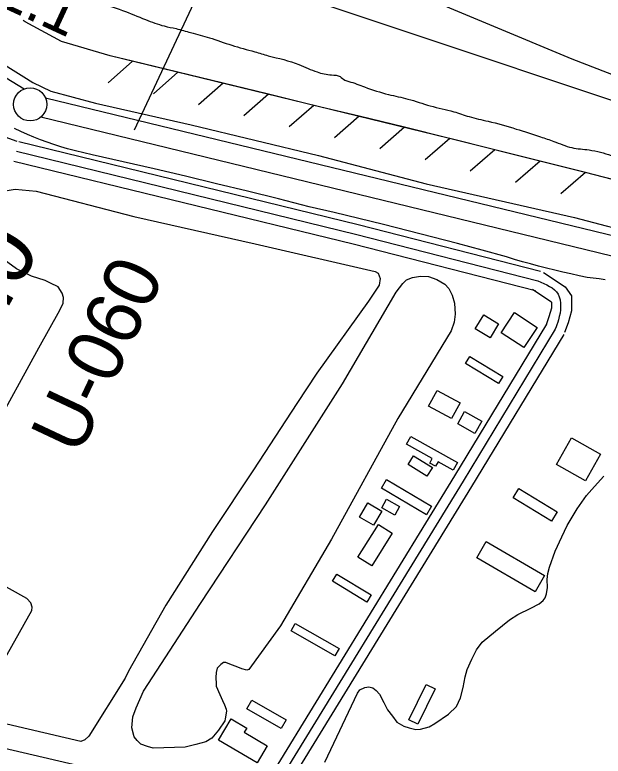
# Model space of a CAD drawing. Extents: x 3855477 to 3893699, y 299188 to 325115.
# Drawn here: x 3865905 to 3866789, y 310145 to 311259 of the extents above; entities that cross this region are included whole.
import ezdxf

# ---------------------------------------------------------------- set-up
doc = ezdxf.new("R2010")
doc.units = 0
for name, color, linetype in [('V-BLDG-OTLN', 7, 'Continuous'), ('V-LEVE-TOET', 7, 'Continuous'), ('V-RIVR-EDGE', 7, 'Continuous'), ('V-RIVR-RANG', 7, 'Continuous'), ('V-RIVR-RANG-IDEN', 7, 'Continuous'), ('V-ROAD-CNTR', 7, 'Continuous'), ('V-RRAP-FSHR', 7, 'Continuous'), ('V-SITE-VEGE', 7, 'Continuous'), ('V-SURV-IDEN', 7, 'Continuous'), ('V-SURV-LINE', 7, 'Continuous'), ('V-TOPO-DPTH', 7, 'Continuous'), ('V-TOPO-WATR', 7, 'Continuous')]:
    doc.layers.add(name, color=color, linetype=linetype)

msp = doc.modelspace()

# ---------------------------------------------------------------- linework, layer by layer
at = {"layer": 'V-BLDG-OTLN'}
for points in [[(3866631.7, 310794.5), (3866618.9, 310773.4), (3866596.5, 310787), (3866609.3, 310808.1)], [(3866655.5, 310811.5), (3866689.6, 310789.1), (3866669.5, 310758.7), (3866635.5, 310781)], [(3866588.3, 310745.4), (3866637.9, 310715.3), (3866631.4, 310704.6), (3866581.7, 310734.6)], [(3866539.3, 310694.4), (3866573.7, 310675.9), (3866560.8, 310652), (3866526.4, 310670.5)], [(3866580.6, 310662.9), (3866606.4, 310648.4), (3866596, 310629.8), (3866570.2, 310644.3)], [(3866500, 310625.2), (3866569.9, 310586.3), (3866563.4, 310574.6), (3866540.7, 310587.2), (3866536.9, 310580.4), (3866528.2, 310585.2), (3866532, 310592.1), (3866493.4, 310613.5)], [(3866741.1, 310622.9), (3866784.5, 310598.4), (3866762, 310558.7), (3866718.7, 310583.2)], [(3866524.1, 310565.6), (3866495.9, 310583.2), (3866504.1, 310596.2), (3866532.2, 310578.5)], [(3866463.4, 310560.4), (3866531, 310520.3), (3866523.5, 310507.5), (3866455.9, 310547.6)], [(3866661.9, 310547.1), (3866719.7, 310511.8), (3866711.1, 310497.7), (3866653.3, 310532.9)], [(3866463.5, 310530.9), (3866483, 310520), (3866475.8, 310507), (3866456.3, 310517.9)], [(3866456.2, 310513.2), (3866443.8, 310491.8), (3866422.6, 310504), (3866435.1, 310525.5)], [(3866451.3, 310492.8), (3866471.9, 310479.9), (3866441.1, 310430.7), (3866420.4, 310443.6)], [(3866613, 310467.4), (3866700.6, 310416.4), (3866686.3, 310391.9), (3866598.8, 310442.9)], [(3866388.6, 310418.4), (3866440.2, 310387.2), (3866433.7, 310376.4), (3866382.1, 310407.7)], [(3866326.4, 310344.4), (3866392.1, 310306.7), (3866385.7, 310295.6), (3866320.1, 310333.3)], [(3866536.5, 310245.8), (3866510.6, 310192.7), (3866496.9, 310199.4), (3866522.8, 310252.5)], [(3866261.4, 310228.8), (3866312.5, 310199.3), (3866305, 310186.3), (3866253.9, 310215.8)], [(3866269.1, 310134.6), (3866211.3, 310168.9), (3866230.3, 310200.8), (3866253.5, 310187), (3866249.8, 310180.7), (3866284.3, 310160.2)]]:
    msp.add_lwpolyline(points, close=True, dxfattribs=at)
at = {"layer": 'V-LEVE-TOET'}
for points in [[(3865781.2, 311251.3), (3865918.8, 311165.7), (3865932.5, 311157.1), (3865959.4, 311144.2), (3866026.4, 311126.1), (3866170, 311093.2), (3866361.4, 311047.3), (3866522.9, 311004.6), (3866745.5, 310954.1), (3866852, 310925.9), (3867039.2, 310870.9), (3867258, 310807.2), (3867465.4, 310737.1), (3867653.1, 310675), (3867775, 310633.4), (3867899.8, 310580.3), (3868068.6, 310497.4), (3868151, 310463.5), (3868214.9, 310438.2), (3868244.2, 310428.8), (3868284.9, 310419.4), (3868359.8, 310407.7)], [(3866679.6, 310884.4), (3866667.5, 310887.8), (3866655.6, 310891.3), (3866643.6, 310894.9), (3866606.8, 310905.1), (3866569.9, 310915), (3866533, 310924.7), (3866496, 310934.3), (3866458.9, 310943.6), (3866421.8, 310952.7), (3866384.7, 310961.6), (3866347.5, 310970.3), (3866301.1, 310982), (3866254.6, 310993.6), (3866208, 311005), (3866161.5, 311016.2), (3866114.8, 311027.1), (3866068.1, 311037.8), (3866021.4, 311048.4), (3866009, 311051.2), (3865996.7, 311054.2), (3865984.5, 311057.4), (3865974.3, 311060.5), (3865964.1, 311063.9), (3865954.1, 311067.4), (3865944.1, 311071.1), (3865934.2, 311075), (3865924.3, 311079.1), (3865914.5, 311083.4), (3865904.9, 311087.9)], [(3866791.5, 310860.5), (3866782.5, 310861.9), (3866773.5, 310863.1), (3866764.4, 310864.1), (3866752.3, 310866.7), (3866740.1, 310869.3), (3866728, 310872.1), (3866715.8, 310875), (3866703.7, 310878), (3866691.6, 310881.2), (3866679.6, 310884.4)]]:
    msp.add_lwpolyline(points, dxfattribs=at)
at = {"layer": 'V-RIVR-EDGE'}
msp.add_spline([(3863207.1, 312832.2), (3863229.9, 312820.5), (3863243.5, 312811.8), (3863252.2, 312800.6), (3863256, 312790.4), (3863258, 312782.1), (3863257.5, 312769.5), (3863258.4, 312767), (3863259.9, 312761.2), (3863272.5, 312752), (3863294.8, 312738.3), (3863304.9, 312730.5), (3863319.5, 312720.3), (3863340.8, 312706.1), (3863352, 312701.7), (3863367, 312691), (3863378.2, 312682.7), (3863401.9, 312671), (3863427.1, 312656.4), (3863482.4, 312619.3), (3863528.5, 312589.1), (3863577.5, 312559.9), (3863604.1, 312542.3), (3863636.6, 312517.5), (3863649.7, 312508.2), (3863660.4, 312503.8), (3863682.7, 312489.7), (3863711.3, 312471.6), (3863738.9, 312455.5), (3863758.3, 312443.8), (3863780.1, 312431.2), (3863800.5, 312415.1), (3863817, 312406.8), (3863839.8, 312392.2), (3863862.1, 312377.5), (3863889.7, 312359), (3863936.7, 312330.2), (3863968.7, 312306.9), (3863983.8, 312297.1), (3864001.7, 312287.3), (3864027.4, 312273.7), (3864050.2, 312262.5), (3864086.1, 312242.9), (3864114.2, 312230.7), (3864161.8, 312206.8), (3864218.5, 312183.4), (3864252, 312168.7), (3864285.9, 312149.2), (3864306.8, 312137.5), (3864333.5, 312126.3), (3864359.7, 312113.6), (3864405.3, 312090.6), (3864433.4, 312079.9), (3864480.5, 312059.9), (3864519.8, 312042.8), (3864559.5, 312026.6), (3864597.4, 312010), (3864673.5, 311974.9), (3864716.2, 311957.3), (3864748.2, 311942.6), (3864782.2, 311928.5), (3864814.7, 311917.2), (3864837.5, 311908.4), (3864857.4, 311899.1), (3864871, 311891.8), (3864889.4, 311885.5), (3864901.6, 311881.1), (3864917.6, 311873.7), (3864943.3, 311864), (3864968, 311853.2), (3864991.3, 311844.4), (3865007.8, 311838.6), (3865027.2, 311829.8), (3865055.8, 311817.6), (3865074.3, 311810.2), (3865099.5, 311798), (3865169.3, 311767.3), (3865206.7, 311751.1), (3865252.8, 311727.2), (3865287.7, 311710.6), (3865320.2, 311696.5), (3865350.8, 311682.8), (3865409.5, 311654), (3865441.5, 311635.9), (3865468.1, 311618.4), (3865502.5, 311593.5), (3865519, 311581.9), (3865540.8, 311565.8), (3865562.2, 311550.7), (3865593.2, 311530.7), (3865614.5, 311512.7), (3865636.3, 311497.1), (3865660.6, 311479.5), (3865674.1, 311466.9), (3865694.5, 311450.8), (3865723.6, 311431.3), (3865765.8, 311405.4), (3865794.9, 311386.9), (3865822.5, 311368.4), (3865843.8, 311357.2), (3865860.8, 311347.4), (3865894.8, 311332.3), (3865922.9, 311321), (3865957.4, 311306.9), (3865987, 311294.2), (3866029.2, 311278), (3866067, 311265.3), (3866101.5, 311251.6), (3866129.6, 311241.9), (3866147.6, 311237.9), (3866169.4, 311232), (3866197.5, 311224.2), (3866231, 311213), (3866265.5, 311203.2), (3866285.9, 311197.3), (3866332, 311184.1), (3866359.1, 311172.8), (3866381, 311168.4), (3866393.6, 311165.9), (3866400.9, 311160.6), (3866406.7, 311158.6), (3866430.5, 311150.3), (3866466.4, 311139), (3866495.5, 311132.2), (3866529, 311121.9), (3866564.4, 311113.1), (3866587.2, 311105.7), (3866615.8, 311098.8), (3866658.1, 311087.1), (3866694.5, 311075.3), (3866714.4, 311068.5), (3866741.5, 311059.2), (3866767.3, 311055.7), (3866784.7, 311052.3), (3866816.3, 311042), (3866834.7, 311036.1), (3866869.2, 311024.4), (3866903.1, 311013.2), (3866908.5, 311009.3), (3866908.9, 311004.4), (3866908.9, 311002.5), (3866903.6, 311000.5), (3866900.2, 310996.6), (3866897.7, 310988.9), (3866897.7, 310988.4), (3866901.6, 310984.5), (3866906.9, 310981.1), (3866918.6, 310978.1), (3866929.8, 310976.2), (3866933.6, 310977.1), (3866939.5, 310985.4), (3866939, 310987.8), (3866937.6, 310989.8), (3866932.7, 310990.7), (3866924, 310991.7), (3866922.5, 310993.7), (3866920.6, 310999), (3866921.1, 311001.9), (3866924, 311002.9), (3866927.4, 311002.9), (3866930.8, 311002.9), (3866947.3, 310999.9), (3866980.3, 310990.6), (3867010.4, 310980.3), (3867026.4, 310974.5), (3867063.3, 310966.1), (3867093.4, 310953.4), (3867109.4, 310952.9), (3867128.8, 310946.1), (3867179.7, 310930.9), (3867221.5, 310918.2), (3867256.9, 310905.4), (3867293.3, 310893.2), (3867338.4, 310880), (3867370, 310870.7), (3867412.2, 310857.9), (3867470.9, 310839.3), (3867485.9, 310835.4), (3867499.1, 310836.9), (3867515.1, 310844.6), (3867537, 310860.6), (3867550.6, 310874.1), (3867558.4, 310888.7), (3867566.2, 310900.8), (3867575, 310909.5), (3867591, 310918.7), (3867596.9, 310919.2), (3867603.7, 310919.1), (3867628.4, 310912.3), (3867660.9, 310901), (3867685.2, 310890.8), (3867709.4, 310883.4), (3867736.1, 310878.5), (3867759.9, 310872.1), (3867775.9, 310868.2), (3867791.5, 310859.4), (3867808.4, 310849.2), (3867829.3, 310839.4), (3867856, 310830.1), (3867883.1, 310819.9), (3867902.1, 310812.5), (3867927.8, 310798.9), (3867944.7, 310788.6), (3867961.2, 310779.9), (3867986, 310770.6), (3867999.1, 310765.2), (3868011.2, 310759.8), (3868025.8, 310751.5), (3868036.4, 310744.7), (3868051, 310738.8), (3868071.4, 310731), (3868087.4, 310727.1), (3868111.6, 310724.6), (3868125.2, 310721.2), (3868147.1, 310712.4), (3868174.7, 310704.1), (3868197.5, 310695.7), (3868214.5, 310689.9), (3868239.3, 310677.2), (3868260.6, 310670.8), (3868284.4, 310666.4), (3868316.9, 310659.5), (3868344.1, 310653.6), (3868376.6, 310646.7), (3868410.1, 310641.3), (3868440.2, 310636.9), (3868468.8, 310632.4), (3868492.1, 310629.5), (3868518.4, 310623.1), (3868536.8, 310623), (3868547.5, 310623.5), (3868562.5, 310620.5), (3868581, 310615.2), (3868596.5, 310614.1), (3868609.1, 310608.8), (3868621.3, 310608.7), (3868632.9, 310606.8), (3868646, 310603.3), (3868659.6, 310598.9), (3868680.5, 310591.6), (3868698, 310586.7), (3868708.2, 310587.6), (3868719.3, 310587.6), (3868733.4, 310585.6), (3868758.2, 310579.8), (3868781.4, 310573.9), (3868804.7, 310569.9), (3868819.8, 310566), (3868824.2, 310566), (3868832.9, 310567.9), (3868838.7, 310567.9), (3868853.8, 310568.3), (3868866.9, 310566.4), (3868878.1, 310563.9), (3868891.7, 310564.4), (3868904.3, 310564.3), (3868919.8, 310562.8), (3868941.2, 310556.5), (3868965.4, 310550.6), (3869003.8, 310543.7), (3869038.3, 310539.7), (3869049.9, 310537.8), (3869068.4, 310532.4), (3869091.7, 310530.8), (3869110.6, 310529.3), (3869128.6, 310526.4), (3869142.1, 310518.6), (3869157.6, 310506.9), (3869177, 310489.8), (3869190.1, 310479.1), (3869202.2, 310469.9), (3869217.3, 310463), (3869243, 310454.7), (3869275, 310445.9), (3869293, 310441.5), (3869305.6, 310442.4), (3869320.7, 310438.5), (3869355.6, 310430.6), (3869392, 310421.3), (3869425, 310412.5), (3869458.5, 310398.8), (3869488.1, 310385.1), (3869524.9, 310367.1), (3869556, 310352), (3869578.3, 310338.8), (3869601.6, 310328.5), (3869624.4, 310322.2), (3869655.9, 310315.8), (3869691.4, 310308.9), (3869727.8, 310299.6), (3869752.5, 310295.1), (3869779.2, 310289.7), (3869816.1, 310283.3), (3869843.8, 310279.4), (3869864.6, 310274.5), (3869888.9, 310264.7), (3869906.4, 310256.9), (3869925.8, 310252.5), (3869942.3, 310244.6), (3869966, 310233.4), (3869989.3, 310228), (3870019.4, 310219.2), (3870039.3, 310217.2), (3870097.6, 310207.4), (3870123.3, 310204.9), (3870164.6, 310196.5), (3870192.7, 310192.1), (3870226.7, 310187.6), (3870265.1, 310185.1), (3870295.7, 310184), (3870321.9, 310184.9), (3870353.5, 310186.3), (3870391.3, 310183.8), (3870439.4, 310181.3), (3870483.6, 310179.7), (3870533.1, 310177.1), (3870576.3, 310177.5), (3870606, 310177.9), (3870635.1, 310178.3), (3870679.8, 310176.3), (3870709.4, 310177.7), (3870754.6, 310180), (3870836.7, 310190), (3870888.2, 310191.3), (3870912.4, 310192.7), (3870946.4, 310195.1), (3870977.5, 310199.4), (3871022.2, 310209.4), (3871049.9, 310218.6), (3871070.8, 310224.9), (3871091.7, 310224.8), (3871110.7, 310223.8), (3871127.6, 310219.9), (3871149.5, 310210.1), (3871180, 310195.9), (3871198.5, 310187.6), (3871229.5, 310178.8), (3871247, 310177.3), (3871265.9, 310176.3), (3871287.8, 310173.3), (3871310.6, 310170.8), (3871328.6, 310167.4), (3871341.2, 310165.9), (3871353.8, 310165.4), (3871367.9, 310169.3), (3871397.5, 310176), (3871415, 310178.4), (3871443.7, 310181.7), (3871467, 310183.6), (3871496.6, 310185.9), (3871534, 310188.8), (3871547.6, 310190.7), (3871571.9, 310194.5), (3871607.9, 310199.7), (3871648.2, 310206.4), (3871686.1, 310215.1), (3871735.2, 310226.1), (3871771.6, 310234.8), (3871791.1, 310234.7), (3871801.3, 310238.6), (3871824.1, 310243.4), (3871860.5, 310252), (3871894.5, 310256.3), (3871929, 310257.7), (3871967.4, 310258.6), (3872001.4, 310258), (3872037.8, 310257), (3872067.4, 310255.4), (3872101.9, 310257.8), (3872150, 310258.6), (3872177.2, 310260.5), (3872227.2, 310270.6), (3872274.4, 310278.2), (3872295.7, 310280.1), (3872312.2, 310280.1), (3872321.5, 310280), (3872332.6, 310280.5), (3872352.1, 310286.3), (3872373, 310287.2), (3872406, 310287.6), (3872422, 310288.5), (3872452.6, 310292.3), (3872488.1, 310300), (3872537.2, 310311.6), (3872583.8, 310317.8), (3872632.9, 310322.5), (3872668.8, 310329.2), (3872731, 310339.7), (3872796.1, 310351.2), (3872849.1, 310364.2), (3872896.2, 310376.7), (3872941.9, 310393.6), (3872970.6, 310407.6), (3873015.3, 310426.4), (3873066.4, 310453), (3873096, 310468.5), (3873134, 310485.4), (3873164.6, 310501.8), (3873227.8, 310533.7), (3873273, 310558.4), (3873325.6, 310585.9), (3873391.7, 310620.7), (3873435.5, 310646.9), (3873471, 310665.2), (3873502.1, 310685.1), (3873530.8, 310699.6), (3873577.9, 310719.4), (3873620.7, 310740.6), (3873650.9, 310754.6), (3873683.4, 310774.5), (3873708.3, 310795.3), (3873753, 310827.2), (3873787.6, 310858.2), (3873822.1, 310892.6), (3873850.4, 310914.4), (3873872.2, 310928.4), (3873893.7, 310947.3), (3873917, 310966.2), (3873944.3, 310988.9), (3873975.4, 311014.6), (3874011.4, 311043.2), (3874039.2, 311069.3), (3874068.9, 311102.8), (3874103, 311145.4), (3874137.6, 311188.1), (3874145.8, 311194.8), (3874157.5, 311200.2), (3874165.3, 311200.6), (3874172.6, 311200.1), (3874181.3, 311186.5), (3874183.2, 311173.9)], degree=3, dxfattribs=at)
at = {"layer": 'V-RIVR-RANG'}
msp.add_line((3866085.1, 311086.1), (3866509, 311991.8), dxfattribs=at)
at = {"layer": 'V-ROAD-CNTR'}
for points in [[(3865851.3, 311089.4), (3865908.5, 311068.8)], [(3865911.3, 311068.2), (3866420.6, 310943.8), (3866694.3, 310873.6)], [(3865907.8, 311053.6), (3866417, 310929.3), (3866690.6, 310859.1)], [(3865904.2, 311039), (3866413.3, 310914.7), (3866686.8, 310844.6)], [(3866698.9, 310871.6), (3866731.4, 310849.9), (3866741.1, 310836.4), (3866741, 310813.9), (3866735.8, 310795.9), (3866730.7, 310781.3)], [(3866682.3, 310846.6), (3866710.2, 310828), (3866711, 310826.9), (3866711, 310818.2), (3866707.2, 310804.9), (3866702.4, 310791.2)], [(3866703.7, 310794), (3866565.5, 310565.8), (3866260.5, 310068.1)], [(3866716.6, 310786.2), (3866578.3, 310558), (3866275.7, 310064.2)], [(3866729.4, 310778.5), (3866591.1, 310550.2), (3866290.9, 310060.4)], [(3864154.9, 310565.8), (3864820.2, 310410.7), (3865696.9, 310201.7), (3866138.4, 310098.9), (3866376.7, 310038.7)]]:
    msp.add_lwpolyline(points, dxfattribs=at)
msp.add_spline([(3866690.6, 310859.1), (3866720.8, 310839), (3866721.5, 310800.4), (3866716.6, 310786.2)], degree=3, dxfattribs=at)
at = {"layer": 'V-RRAP-FSHR'}
for p, q in [((3866082.1, 311188.9), (3866045.4, 311156.6)), ((3866150.1, 311172.3), (3866113.4, 311140.1)), ((3866218.1, 311155.8), (3866181.4, 311123.5)), ((3866286.1, 311139.3), (3866249.4, 311107)), ((3866354.1, 311122.7), (3866317.5, 311090.5)), ((3866422.1, 311106.2), (3866385.5, 311073.9)), ((3866490.2, 311089.7), (3866453.5, 311057.4)), ((3866558.2, 311073.1), (3866521.5, 311040.9)), ((3866626, 311055.9), (3866589.1, 311024)), ((3866693.9, 311038.8), (3866656.9, 311006.9)), ((3866761.8, 311021.6), (3866724.8, 310989.7))]:
    msp.add_line(p, q, dxfattribs=at)
for points in [[(3865854.4, 311447), (3867462.7, 310909.5), (3868014.1, 310756.9), (3868561.3, 310579.9), (3868891.6, 310484.2), (3869212, 310426.8), (3869707.5, 310257), (3870239.9, 310178.1), (3870574.8, 310145.5), (3871160.4, 310198.8), (3872092.5, 310231.3)], [(3867007.6, 310949.3), (3866857.1, 310997.5), (3866556.1, 311073.6), (3866048.6, 311197), (3865975.7, 311218.6), (3865921.1, 311248.3), (3865918.2, 311250.1)], [(3866082.1, 311188.9), (3866050.5, 311196.5)], [(3866150.1, 311172.3), (3866082, 311188.9)], [(3866218.1, 311155.8), (3866150.1, 311172.3)], [(3866286.1, 311139.3), (3866218.1, 311155.8)], [(3866354.1, 311122.7), (3866286.1, 311139.3)], [(3866422.1, 311106.2), (3866354.1, 311122.7)], [(3866490.2, 311089.7), (3866422.1, 311106.2)], [(3866558.2, 311073.1), (3866556.1, 311073.6), (3866490.2, 311089.7)], [(3866626, 311055.9), (3866558.2, 311073.1)], [(3866693.9, 311038.8), (3866626, 311055.9)], [(3866761.8, 311021.6), (3866693.9, 311038.8)], [(3866829.6, 311004.4), (3866761.8, 311021.6)]]:
    msp.add_lwpolyline(points, dxfattribs=at)
at = {"layer": 'V-SITE-VEGE'}
for points in [[(3865882, 310992.7), (3865905.9, 310996.6), (3865937.5, 310993.8), (3866084, 310955.7), (3866266.3, 310914.8), (3866446.1, 310872.8), (3866450.9, 310870.3), (3866453.8, 310862.5), (3866452.5, 310852.4), (3866436.1, 310828.7), (3866359, 310720.3), (3866328.6, 310674.6), (3866263.6, 310575.1), (3866202.2, 310482.6), (3866132.3, 310371.7), (3866076.2, 310272.6), (3866071.3, 310261.9), (3866016.6, 310174.8), (3866010.5, 310169.4), (3866004.5, 310167.1), (3865869.3, 310198.5)], [(3865871.3, 310630.9), (3865941.4, 310758.5), (3865973.1, 310814.9), (3865978, 310825.6), (3865978.7, 310833.9), (3865976.4, 310840.5), (3865970.5, 310850.1), (3865959.2, 310855.6), (3865950.9, 310859.3), (3865930.7, 310866.1), (3865908.1, 310877.1), (3865889.7, 310890.5)], [(3866370.9, 310135.6), (3866419.9, 310239.6), (3866423.5, 310244.3), (3866430.7, 310247.8), (3866436.7, 310248.9), (3866442.7, 310247.7), (3866448, 310243.4), (3866452.7, 310238), (3866459.1, 310225.4), (3866465, 310214.6), (3866472.6, 310204.9), (3866479.1, 310195.9), (3866489.2, 310189.8), (3866497.5, 310187.3), (3866507.6, 310184.8), (3866514.2, 310185.3), (3866527.4, 310188.8), (3866535.8, 310194.1), (3866556.3, 310208.2), (3866568.4, 310219.4), (3866574.5, 310232.4), (3866578.2, 310247.9), (3866581.4, 310264), (3866584.5, 310275.3), (3866591.3, 310290.8), (3866598.6, 310304.4), (3866607.1, 310316.3), (3866627, 310332.8), (3866648.1, 310349.8), (3866660.7, 310357.5), (3866679.9, 310367.4), (3866692.5, 310373.8), (3866698.6, 310378.5), (3866701.6, 310382.7), (3866703.5, 310388.6), (3866704.8, 310398.2), (3866704.3, 310410.1), (3866705.6, 310419.1), (3866708.1, 310428.6), (3866716.7, 310453), (3866726.5, 310474.4), (3866734.5, 310491.6), (3866749.7, 310516.5), (3866763.7, 310536.6), (3866775.8, 310550.2), (3866789.7, 310565.6)], [(3865863.3, 310244), (3865930.9, 310363.9), (3865931.6, 310368.6), (3865929.3, 310375.2), (3865923.4, 310381.9), (3865853.9, 310420.3)]]:
    msp.add_lwpolyline(points, dxfattribs=at)
msp.add_lwpolyline([(3866207.9, 310250.2), (3866213.2, 310237.6), (3866217.2, 310228.6), (3866220.1, 310222), (3866222.5, 310215.4), (3866223, 310212.4), (3866221.1, 310201.1), (3866220.5, 310198.1), (3866211.3, 310183.9), (3866201.1, 310172.1), (3866192, 310166.2), (3866177.1, 310162.2), (3866160.9, 310158.2), (3866113.1, 310156.9), (3866104.8, 310159.4), (3866094.7, 310163.1), (3866089.3, 310168.5), (3866084.6, 310174), (3866081.2, 310187.2), (3866082.6, 310203.9), (3866087.5, 310217.5), (3866098.5, 310242.5), (3866184.3, 310374.1), (3866281.9, 310522.4), (3866397.4, 310704.4), (3866477.8, 310842.1), (3866488.1, 310855.1), (3866493.5, 310860.4), (3866502.5, 310863.9), (3866514.5, 310866.1), (3866526.4, 310865.4), (3866538.9, 310861.1), (3866550.8, 310853.8), (3866556.7, 310847.7), (3866562, 310837.5), (3866565.4, 310825.6), (3866566.4, 310808.8), (3866565.1, 310796.9), (3866560.2, 310783.8), (3866480.4, 310652.1), (3866381, 310471.1), (3866304.3, 310340.6), (3866256.9, 310274.9), (3866253.9, 310274.3), (3866246.2, 310276.2), (3866237.9, 310279.8), (3866230.7, 310282.3), (3866222.4, 310285.4), (3866218.8, 310285.4), (3866214.6, 310282.5), (3866209.2, 310277.2), (3866207.9, 310270.6), (3866207.2, 310262.9), (3866207.7, 310253.3)], close=True, dxfattribs=at)
at = {"layer": 'V-SURV-LINE'}
for points in [[(3865468.3, 311423.7), (3865919.3, 311147.4)], [(3865951.4, 311134), (3866827.4, 310920.9)], [(3866820.3, 310891.8), (3865944.3, 311104.9)]]:
    msp.add_lwpolyline(points, dxfattribs=at)
msp.add_circle((3865928.5, 311124.2), 25, dxfattribs=at)
at = {"layer": 'V-TOPO-DPTH'}
msp.add_lwpolyline([(3865721.6, 311658.2), (3865993.1, 311513.1), (3866025.2, 311496.5), (3866057.5, 311480.6), (3866090.3, 311465.6), (3866123.5, 311451.2), (3866741.7, 311192.8), (3866810.3, 311165.9)], dxfattribs=at)
at = {"layer": 'V-TOPO-WATR'}
msp.add_lwpolyline([(3865721.6, 311658.2), (3865993.1, 311513.1), (3866025.2, 311496.5), (3866057.5, 311480.6), (3866090.3, 311465.6), (3866123.5, 311451.2), (3866741.7, 311192.8), (3866810.3, 311165.9)], dxfattribs=at)

# ---------------------------------------------------------------- texts
at = {"layer": 'V-RIVR-RANG'}
msp.add_text('2.1', height=67, rotation=335.2483, dxfattribs=at).set_placement((3865872.5, 311276.3))
at = {"layer": 'V-RIVR-RANG-IDEN'}
msp.add_text('U-060', height=83, rotation=64.7783, dxfattribs=at).set_placement((3866001.9, 310594.2))
at = {"layer": 'V-SURV-IDEN'}
msp.add_text('1129+36.0', height=100, rotation=60.9744, dxfattribs=at).set_placement((3865636.7, 310353))

doc.saveas('drawing.dxf')
